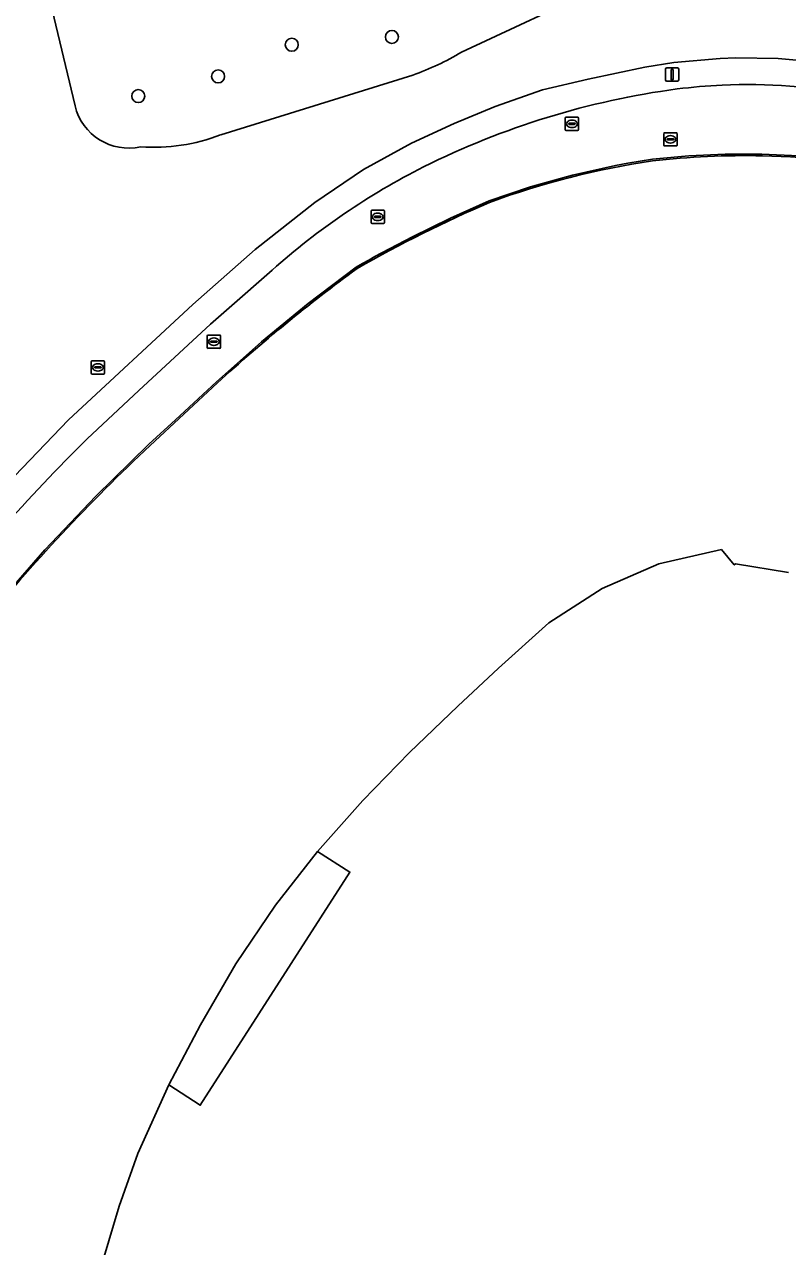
# Model space of a CAD drawing. Extents: x 155018 to 156648, y 383979 to 385733.
# Drawn here: x 156010 to 156067.5, y 384429.4 to 384521.3 of the extents above; entities that cross this region are included whole.
import ezdxf

# ---------------------------------------------------------------- set-up
doc = ezdxf.new("R2010")
doc.units = 0
for name, color, linetype in [('IMGEO_Berm_groen', 7, 'Continuous'), ('IMGEO_Boom', 7, 'Continuous'), ('IMGEO_Brandkraan', 7, 'Continuous'), ('IMGEO_Erf', 7, 'Continuous'), ('IMGEO_Groenvoorziening', 7, 'Continuous'), ('IMGEO_Lichtmast', 7, 'Continuous'), ('IMGEO_Lijnafwatering', 7, 'Continuous'), ('IMGEO_Pand', 7, 'Continuous'), ('IMGEO_Pand_overbouw', 7, 'Continuous'), ('IMGEO_Rijbaan_lokaal_gesloten', 7, 'Continuous'), ('IMGEO_Rioolput', 7, 'Continuous')]:
    doc.layers.add(name, color=color, linetype=linetype)

msp = doc.modelspace()

# ---------------------------------------------------------------- linework, layer by layer
at = {"layer": 'IMGEO_Berm_groen'}
for points in [[(156070.109, 384518.44), (156066.777, 384518.735), (156063.599, 384518.793), (156062.416, 384518.736), (156058.927, 384518.44), (156056.731, 384518.084), (156052.462, 384517.196), (156049.042, 384516.377), (156045.487, 384515.143), (156042.379, 384513.865), (156039.186, 384512.373), (156035.578, 384510.391), (156031.892, 384507.904), (156027.412, 384504.369), (156022.713, 384500.243), (156013.372, 384491.569), (156008.714, 384486.727), (155996.297, 384488.759)], [(156014.774, 384490.142), (156018.657, 384493.773), (156024.053, 384498.758), (156025.468, 384500), (156028.692, 384502.831)]]:
    msp.add_lwpolyline(points, dxfattribs=at)
for centre, radius, start, end in [((156067.183, 384456.422), 60.564, 97.60031, 116.57181), ((156064.477, 384474.075), 42.71, 92.58801, 97.13313), ((156064.441, 384474.455), 42.328, 78.72206, 92.56324), ((156063.806, 384463.487), 52.734, 116.72377, 131.74887), ((156115.004, 384388.733), 142.583, 134.66497, 142.22587)]:
    msp.add_arc(centre, radius, start, end, dxfattribs=at)
at = {"layer": 'IMGEO_Boom'}
for centre in [(156037.704, 384520.368), (156030.172, 384519.785), (156024.627, 384517.402), (156018.617, 384515.918)]:
    msp.add_circle(centre, 0.489, dxfattribs=at)
at = {"layer": 'IMGEO_Brandkraan'}
for p, q in [((156015.151, 384496.012), (156016.003, 384496.012)), ((156015.076, 384495.086), (156015.076, 384495.938)), ((156015.335, 384495.506), (156015.335, 384495.518)), ((156015.773, 384495.469), (156015.375, 384495.469)), ((156015.378, 384495.555), (156015.776, 384495.555)), ((156015.587, 384495.232), (156015.562, 384495.232)), ((156015.564, 384495.792), (156015.589, 384495.792)), ((156015.819, 384495.518), (156015.819, 384495.506)), ((156016.077, 384495.938), (156016.077, 384495.086)), ((156016.003, 384495.012), (156015.151, 384495.012))]:
    msp.add_line(p, q, dxfattribs=at)
for points in [[(156015.151, 384496.012), (156016.003, 384496.012)], [(156015.076, 384495.086), (156015.076, 384495.938)], [(156016.077, 384495.938), (156016.077, 384495.086)], [(156016.003, 384495.012), (156015.151, 384495.012)]]:
    msp.add_lwpolyline(points, dxfattribs=at)
for centre, radius, start, end in [((156015.153, 384495.936), 0.0765, 91.55205, 178.44795), ((156015.153, 384495.936), 0.0765, 91.55205, 178.44795), ((156016.001, 384495.936), 0.0765, 1.55205, 88.44795), ((156016.001, 384495.936), 0.0765, 1.55205, 88.44795), ((156015.153, 384495.088), 0.0765, 181.55205, 268.44795), ((156015.153, 384495.088), 0.0765, 181.55205, 268.44795), ((156015.375, 384495.515), 0.0403, 85.87752, 175.75265), ((156015.372, 384495.505), 0.0366, 178.93798, 274.71019), ((156015.776, 384495.512), 0.043, 264.86636, 352.45326), ((156015.78, 384495.517), 0.0386, 1.73085, 96.63898), ((156016.001, 384495.088), 0.0765, 271.55205, 358.44795), ((156016.001, 384495.088), 0.0765, 271.55205, 358.44795)]:
    msp.add_arc(centre, radius, start, end, dxfattribs=at)
for centre, major_axis, ratio, start_param, end_param in [((156015.563, 384495.512), (-0.387, 0.002), 0.722429, 4.712389, 7.853982), ((156015.588, 384495.512), (-0.39, 0.002), 0.717154, 1.570796, 4.712389)]:
    msp.add_ellipse(centre, major_axis=major_axis, ratio=ratio, start_param=start_param, end_param=end_param, dxfattribs=at)
at = {"layer": 'IMGEO_Erf'}
for points in [[(156024.573, 384494.344), (156019.501, 384489.638)], [(156003.616, 384372.726), (156003.949, 384377.884), (156004.842, 384383.226), (156005.507, 384387.388), (156006.725, 384392.574), (156015.622, 384427.212), (156017.189, 384432.433), (156018.584, 384436.381), (156020.911, 384441.544), (156023.284, 384440.016), (156034.548, 384457.555), (156032.103, 384459.106), (156035.511, 384462.941), (156039.028, 384466.549), (156042.653, 384470.034), (156045.726, 384472.901), (156049.506, 384476.311), (156053.535, 384478.875), (156057.795, 384480.728), (156062.502, 384481.81), (156063.464, 384480.654), (156063.56, 384480.74), (156067.551, 384480.091)]]:
    msp.add_lwpolyline(points, dxfattribs=at)
for centre, radius, start, end in [((156066.282, 384450.133), 61.567, 98.36615, 110.16317), ((156064.307, 384449.451), 61.988, 88.80263, 96.46779), ((156064.28, 384449.387), 62.053, 78.41532, 88.77898), ((156084.481, 384416.404), 99.651, 113.30268, 119.71244), ((156107.431, 384403.871), 122.682, 126.13365, 132.48431), ((156116.737, 384385.897), 142.187, 133.14607, 140.71724)]:
    msp.add_arc(centre, radius, start, end, dxfattribs=at)
at = {"layer": 'IMGEO_Groenvoorziening'}
for points in [[(156013.855, 384515.188), (156010.823, 384527.862)], [(156010.823, 384527.862), (156013.855, 384515.188)], [(156053.597, 384524.211), (156042.944, 384519.219)], [(156042.944, 384519.219), (156053.597, 384524.211)], [(156031.892, 384507.904), (156035.578, 384510.391), (156039.186, 384512.373), (156042.379, 384513.865), (156045.487, 384515.143), (156049.042, 384516.377), (156052.462, 384517.196), (156056.731, 384518.084), (156058.927, 384518.44), (156062.416, 384518.736), (156063.599, 384518.793), (156066.777, 384518.735), (156070.109, 384518.44)], [(156039.282, 384517.497), (156024.817, 384513)], [(156024.817, 384513), (156039.282, 384517.497)], [(156000, 384501.896), (155999.589, 384499.999), (155996.297, 384488.759), (156008.714, 384486.727), (156013.372, 384491.569), (156022.713, 384500.243), (156027.412, 384504.369), (156031.892, 384507.904)]]:
    msp.add_lwpolyline(points, dxfattribs=at)
for centre, radius, start, end in [((156031.994, 384537.751), 21.525, 289.79084, 300.57825), ((156031.994, 384537.751), 21.525, 289.79084, 300.57825), ((156017.901, 384516.166), 4.163, 193.5888, 282.42962), ((156017.901, 384516.166), 4.163, 193.5888, 282.42962), ((156019.792, 384526.041), 13.975, 265.91553, 291.07153), ((156019.792, 384526.041), 13.975, 265.91553, 291.07153)]:
    msp.add_arc(centre, radius, start, end, dxfattribs=at)
at = {"layer": 'IMGEO_Lichtmast'}
for p, q in [((156058.398, 384518.036), (156059.188, 384518.036)), ((156059.188, 384518.036), (156058.398, 384518.036)), ((156058.298, 384517.136), (156058.298, 384517.936)), ((156058.298, 384517.936), (156058.298, 384517.136)), ((156059.288, 384517.936), (156059.288, 384517.136)), ((156059.288, 384517.136), (156059.288, 384517.936)), ((156059.188, 384517.036), (156058.398, 384517.036)), ((156058.398, 384517.036), (156059.188, 384517.036))]:
    msp.add_line(p, q, dxfattribs=at)
msp.add_lwpolyline([(156058.718, 384517.911), (156058.868, 384517.911), (156058.868, 384517.161), (156058.718, 384517.161), (156058.718, 384517.911)], dxfattribs=at)
for centre, start, end in [((156058.398, 384517.936), 90, 180), ((156058.398, 384517.936), 90, 180), ((156059.188, 384517.936), 0, 90), ((156059.188, 384517.936), 360, 90), ((156058.398, 384517.136), 180, 270), ((156058.398, 384517.136), 180, 270), ((156059.188, 384517.136), 270, 0), ((156059.188, 384517.136), 270, 0)]:
    msp.add_arc(centre, 0.1, start, end, dxfattribs=at)
at = {"layer": 'IMGEO_Lijnafwatering'}
for points in [[(156036.429, 384503.841), (156039.247, 384505.332), (156042.111, 384506.732), (156045.018, 384508.04), (156048.137, 384509.091), (156051.307, 384509.975), (156054.52, 384510.689)], [(156054.52, 384510.689), (156055.448, 384510.862), (156056.378, 384511.021), (156057.31, 384511.165), (156060.044, 384511.414), (156062.787, 384511.541), (156065.532, 384511.547), (156068.32, 384511.429), (156071.099, 384511.185), (156073.865, 384510.817)], [(156021.406, 384491.569), (156024.491, 384494.432), (156027.893, 384497.434), (156031.404, 384500.308), (156035.018, 384503.051), (156035.487, 384503.317), (156035.957, 384503.58), (156036.429, 384503.841)], [(156007.914, 384477.596), (156011.589, 384481.789), (156015.427, 384485.834), (156019.42, 384489.726), (156021.406, 384491.569)]]:
    msp.add_lwpolyline(points, dxfattribs=at)
at = {"layer": 'IMGEO_Pand'}
msp.add_lwpolyline([(156067.551, 384480.091), (156063.56, 384480.74), (156063.464, 384480.654), (156062.502, 384481.81), (156057.795, 384480.728), (156053.535, 384478.875), (156049.506, 384476.311), (156045.726, 384472.901), (156042.653, 384470.034), (156039.028, 384466.549), (156035.511, 384462.941), (156032.103, 384459.106), (156034.548, 384457.555), (156023.284, 384440.016), (156020.911, 384441.544), (156018.584, 384436.381), (156017.189, 384432.433), (156015.622, 384427.212), (156006.725, 384392.574), (156005.507, 384387.388), (156004.842, 384383.226), (156003.949, 384377.884), (156003.616, 384372.726)], dxfattribs=at)
at = {"layer": 'IMGEO_Pand_overbouw'}
msp.add_lwpolyline([(156032.103, 384459.106), (156028.948, 384455.056), (156025.958, 384450.656), (156023.298, 384446.069), (156020.911, 384441.544), (156023.284, 384440.016), (156034.548, 384457.555)], close=True, dxfattribs=at)
at = {"layer": 'IMGEO_Rijbaan_lokaal_gesloten'}
for points in [[(156028.692, 384502.831), (156025.468, 384500), (156024.053, 384498.758), (156018.657, 384493.773), (156014.774, 384490.142)], [(156019.501, 384489.638), (156024.573, 384494.344)]]:
    msp.add_lwpolyline(points, dxfattribs=at)
for centre, radius, start, end in [((156067.183, 384456.422), 60.564, 97.60031, 116.57181), ((156064.477, 384474.075), 42.71, 92.58801, 97.13313), ((156064.441, 384474.455), 42.328, 78.72206, 92.56324), ((156066.282, 384450.133), 61.567, 98.36615, 110.16317), ((156064.307, 384449.451), 61.988, 88.80263, 96.46779), ((156064.28, 384449.387), 62.053, 78.41532, 88.77898), ((156063.806, 384463.487), 52.734, 116.72377, 131.74887), ((156084.481, 384416.404), 99.651, 113.30268, 119.71244), ((156107.431, 384403.871), 122.682, 126.13365, 132.48431), ((156115.004, 384388.733), 142.583, 134.66497, 142.22587), ((156116.737, 384385.897), 142.187, 133.14607, 140.71724)]:
    msp.add_arc(centre, radius, start, end, dxfattribs=at)
at = {"layer": 'IMGEO_Rioolput'}
for p, q in [((156050.829, 384514.331), (156051.681, 384514.331)), ((156050.754, 384513.405), (156050.754, 384514.257)), ((156051.013, 384513.825), (156051.013, 384513.837)), ((156051.451, 384513.788), (156051.053, 384513.788)), ((156051.056, 384513.874), (156051.454, 384513.874)), ((156051.265, 384513.551), (156051.24, 384513.551)), ((156051.242, 384514.111), (156051.267, 384514.111)), ((156051.497, 384513.837), (156051.497, 384513.825)), ((156051.755, 384514.257), (156051.755, 384513.405)), ((156051.681, 384513.331), (156050.829, 384513.331)), ((156058.167, 384512.24), (156058.167, 384513.092)), ((156058.242, 384513.166), (156059.094, 384513.166)), ((156058.426, 384512.66), (156058.426, 384512.672)), ((156058.864, 384512.623), (156058.466, 384512.623)), ((156058.469, 384512.709), (156058.867, 384512.709)), ((156058.655, 384512.946), (156058.68, 384512.946)), ((156058.91, 384512.672), (156058.91, 384512.66)), ((156059.168, 384513.092), (156059.168, 384512.24)), ((156059.094, 384512.166), (156058.242, 384512.166)), ((156058.678, 384512.386), (156058.653, 384512.386)), ((156036.135, 384506.407), (156036.135, 384507.259)), ((156036.21, 384507.333), (156037.062, 384507.333)), ((156036.623, 384507.113), (156036.648, 384507.113)), ((156037.136, 384507.259), (156037.136, 384506.407)), ((156037.062, 384506.333), (156036.21, 384506.333)), ((156036.394, 384506.827), (156036.394, 384506.839)), ((156036.832, 384506.79), (156036.434, 384506.79)), ((156036.437, 384506.876), (156036.835, 384506.876)), ((156036.646, 384506.553), (156036.621, 384506.553)), ((156036.878, 384506.839), (156036.878, 384506.827)), ((156023.804, 384497.02), (156023.804, 384497.872)), ((156023.879, 384497.946), (156024.731, 384497.946)), ((156024.805, 384497.872), (156024.805, 384497.02)), ((156024.731, 384496.946), (156023.879, 384496.946)), ((156024.063, 384497.44), (156024.063, 384497.452)), ((156024.501, 384497.403), (156024.103, 384497.403)), ((156024.106, 384497.489), (156024.504, 384497.489)), ((156024.315, 384497.166), (156024.29, 384497.166)), ((156024.292, 384497.726), (156024.317, 384497.726)), ((156024.547, 384497.452), (156024.547, 384497.44))]:
    msp.add_line(p, q, dxfattribs=at)
for points in [[(156050.829, 384514.331), (156051.681, 384514.331)], [(156050.754, 384513.405), (156050.754, 384514.257)], [(156051.755, 384514.257), (156051.755, 384513.405)], [(156051.681, 384513.331), (156050.829, 384513.331)], [(156058.167, 384512.24), (156058.167, 384513.092)], [(156058.242, 384513.166), (156059.094, 384513.166)], [(156059.168, 384513.092), (156059.168, 384512.24)], [(156059.094, 384512.166), (156058.242, 384512.166)], [(156036.135, 384506.407), (156036.135, 384507.259)], [(156036.21, 384507.333), (156037.062, 384507.333)], [(156037.136, 384507.259), (156037.136, 384506.407)], [(156037.062, 384506.333), (156036.21, 384506.333)], [(156023.804, 384497.02), (156023.804, 384497.872)], [(156023.879, 384497.946), (156024.731, 384497.946)], [(156024.805, 384497.872), (156024.805, 384497.02)], [(156024.731, 384496.946), (156023.879, 384496.946)]]:
    msp.add_lwpolyline(points, dxfattribs=at)
for centre, radius, start, end in [((156050.831, 384514.255), 0.0765, 91.55205, 178.44795), ((156050.831, 384514.255), 0.0765, 91.55205, 178.44795), ((156051.679, 384514.255), 0.0765, 1.55205, 88.44795), ((156051.679, 384514.255), 0.0765, 1.55205, 88.44795), ((156051.053, 384513.834), 0.0403, 85.87752, 175.75265), ((156051.05, 384513.824), 0.0366, 178.93798, 274.71019), ((156051.454, 384513.831), 0.043, 264.86636, 352.45326), ((156051.458, 384513.836), 0.0386, 1.73085, 96.63898), ((156050.831, 384513.407), 0.0765, 181.55205, 268.44795), ((156050.831, 384513.407), 0.0765, 181.55205, 268.44795), ((156051.679, 384513.407), 0.0765, 271.55205, 358.44795), ((156051.679, 384513.407), 0.0765, 271.55205, 358.44795), ((156058.244, 384513.09), 0.0765, 91.55205, 178.44795), ((156058.244, 384513.09), 0.0765, 91.55205, 178.44795), ((156058.466, 384512.669), 0.0403, 85.87752, 175.75265), ((156058.463, 384512.659), 0.0366, 178.93798, 274.71019), ((156058.867, 384512.666), 0.043, 264.86636, 352.45326), ((156058.871, 384512.671), 0.0386, 1.73085, 96.63898), ((156059.092, 384513.09), 0.0765, 1.55205, 88.44795), ((156059.092, 384513.09), 0.0765, 1.55205, 88.44795), ((156058.244, 384512.242), 0.0765, 181.55205, 268.44795), ((156058.244, 384512.242), 0.0765, 181.55205, 268.44795), ((156059.092, 384512.242), 0.0765, 271.55205, 358.44795), ((156059.092, 384512.242), 0.0765, 271.55205, 358.44795), ((156036.212, 384507.257), 0.0765, 91.55205, 178.44795), ((156036.212, 384507.257), 0.0765, 91.55205, 178.44795), ((156037.06, 384507.257), 0.0765, 1.55205, 88.44795), ((156037.06, 384507.257), 0.0765, 1.55205, 88.44795), ((156036.212, 384506.409), 0.0765, 181.55205, 268.44795), ((156036.212, 384506.409), 0.0765, 181.55205, 268.44795), ((156036.434, 384506.836), 0.0403, 85.87752, 175.75265), ((156036.431, 384506.826), 0.0366, 178.93798, 274.71019), ((156036.835, 384506.833), 0.043, 264.86636, 352.45326), ((156036.839, 384506.838), 0.0386, 1.73085, 96.63898), ((156037.06, 384506.409), 0.0765, 271.55205, 358.44795), ((156037.06, 384506.409), 0.0765, 271.55205, 358.44795), ((156023.881, 384497.87), 0.0765, 91.55205, 178.44795), ((156023.881, 384497.87), 0.0765, 91.55205, 178.44795), ((156024.729, 384497.87), 0.0765, 1.55205, 88.44795), ((156024.729, 384497.87), 0.0765, 1.55205, 88.44795), ((156023.881, 384497.022), 0.0765, 181.55205, 268.44795), ((156023.881, 384497.022), 0.0765, 181.55205, 268.44795), ((156024.103, 384497.449), 0.0403, 85.87752, 175.75265), ((156024.1, 384497.439), 0.0366, 178.93798, 274.71019), ((156024.504, 384497.446), 0.043, 264.86636, 352.45326), ((156024.508, 384497.451), 0.0386, 1.73085, 96.63898), ((156024.729, 384497.022), 0.0765, 271.55205, 358.44795), ((156024.729, 384497.022), 0.0765, 271.55205, 358.44795)]:
    msp.add_arc(centre, radius, start, end, dxfattribs=at)
for centre, major_axis, ratio, start_param, end_param in [((156051.241, 384513.831), (-0.387, 0.002), 0.722429, 4.712389, 7.853982), ((156051.266, 384513.831), (-0.39, 0.002), 0.717154, 1.570796, 4.712389), ((156058.654, 384512.666), (-0.387, 0.002), 0.722429, 4.712389, 7.853982), ((156058.679, 384512.666), (-0.39, 0.002), 0.717154, 1.570796, 4.712389), ((156036.622, 384506.833), (-0.387, 0.002), 0.722429, 4.712389, 7.853982), ((156036.647, 384506.833), (-0.39, 0.002), 0.717154, 1.570796, 4.712389), ((156024.291, 384497.446), (-0.387, 0.002), 0.722429, 4.712389, 7.853982), ((156024.316, 384497.446), (-0.39, 0.002), 0.717154, 1.570796, 4.712389)]:
    msp.add_ellipse(centre, major_axis=major_axis, ratio=ratio, start_param=start_param, end_param=end_param, dxfattribs=at)

doc.saveas('drawing.dxf')
